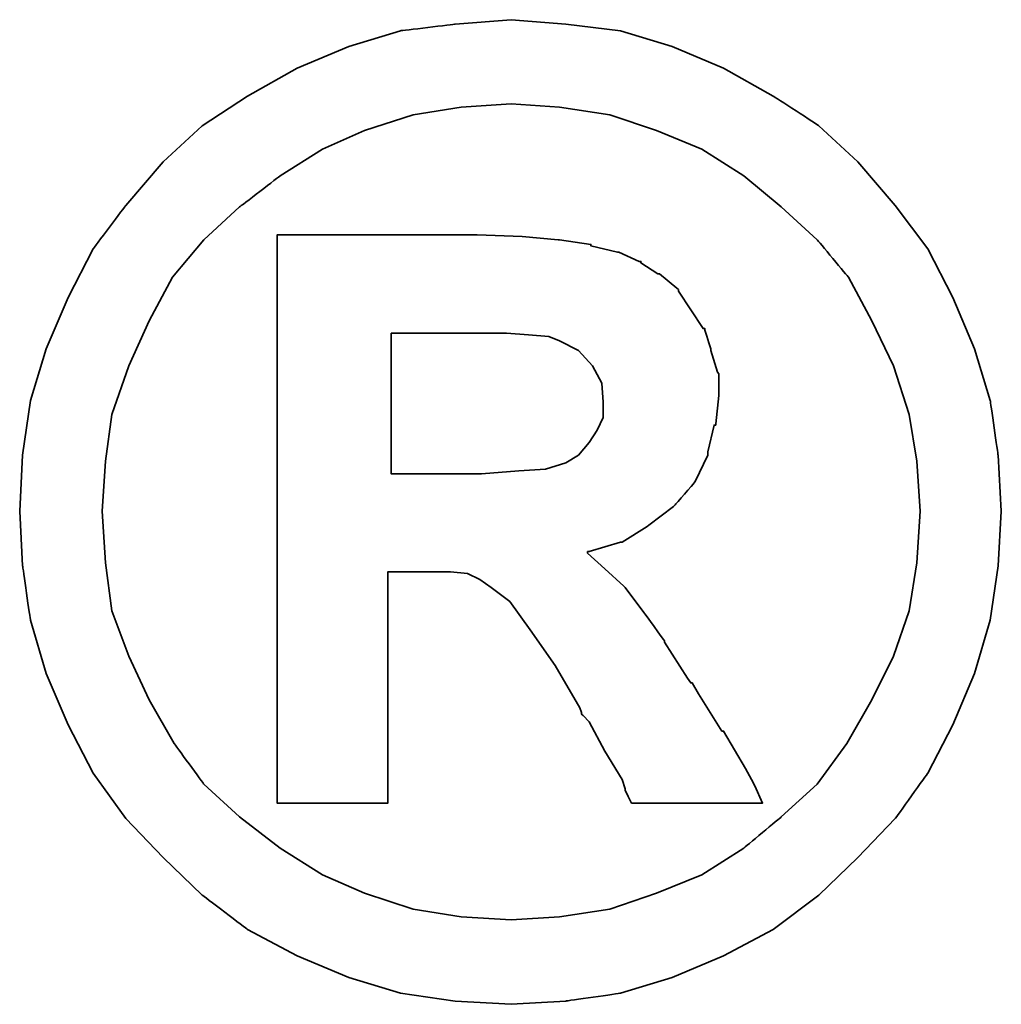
# Model space of a CAD drawing. Header units: millimetres. Extents: x 1805 to 4914, y -1594 to 860.
# Tile 652 of 656: x 4097.75 to 4099.43, y 124.78 to 126.47. Entities that reach past the tile are written whole.
import ezdxf

# ---------------------------------------------------------------- set-up
doc = ezdxf.new("R2010")
doc.units = ezdxf.units.MM
doc.layers.add('DIM', color=4, linetype='CONTINUOUS')
doc.layers.add('layer 1', color=7, linetype='CONTINUOUS')

# ---------------------------------------------------------------- blocks, each defined once
blk = doc.blocks.new('TBI MOTION logo(完整正式版)')
at = {"layer": 'layer 1', "color": 22, "lineweight": 35}
for points, knots in [([(81.20634, 4.98624), (81.20634, 4.98624), (81.18649, 5.32862), (81.18649, 5.32862), (81.18649, 5.32862), (81.18649, 5.32862), (81.13886, 5.66206), (81.13886, 5.66206), (81.13886, 5.66206), (81.13886, 5.66206), (81.04359, 5.97764), (81.04359, 5.97764), (81.04359, 5.97764), (81.04359, 5.97764), (80.91061, 6.29124), (80.91061, 6.29124), (80.91061, 6.29124), (80.91061, 6.29124), (80.75778, 6.58697), (80.75778, 6.58697), (80.75778, 6.58697), (80.75778, 6.58697), (80.5593, 6.85294), (80.5593, 6.85294), (80.5593, 6.85294), (80.5593, 6.85294), (80.33105, 7.1189), (80.33105, 7.1189), (80.33105, 7.1189), (80.33105, 7.1189), (80.09287, 7.33921), (80.09287, 7.33921), (80.09287, 7.33921), (80.09287, 7.33921), (79.815, 7.51982), (79.815, 7.51982), (79.815, 7.51982), (79.815, 7.51982), (79.51133, 7.69051), (79.51133, 7.69051), (79.51133, 7.69051), (79.51133, 7.69051), (79.19773, 7.8235), (79.19773, 7.8235), (79.19773, 7.8235), (79.19773, 7.8235), (78.88215, 7.91877), (78.88215, 7.91877), (78.88215, 7.91877), (78.88215, 7.91877), (78.54871, 7.95846), (78.54871, 7.95846), (78.54871, 7.95846), (78.54871, 7.95846), (78.21526, 7.98625), (78.21526, 7.98625), (78.21526, 7.98625), (78.21526, 7.98625), (77.87388, 7.95846), (77.87388, 7.95846), (77.87388, 7.95846), (77.87388, 7.95846), (77.54044, 7.91877), (77.54044, 7.91877), (77.54044, 7.91877), (77.54044, 7.91877), (77.22485, 7.8235), (77.22485, 7.8235), (77.22485, 7.8235), (77.22485, 7.8235), (76.91027, 7.69051), (76.91027, 7.69051), (76.91027, 7.69051), (76.91027, 7.69051), (76.6056, 7.51982), (76.6056, 7.51982), (76.6056, 7.51982), (76.6056, 7.51982), (76.32972, 7.33921), (76.32972, 7.33921), (76.32972, 7.33921), (76.32972, 7.33921), (76.09154, 7.1189), (76.09154, 7.1189), (76.09154, 7.1189), (76.09154, 7.1189), (75.86329, 6.85294), (75.86329, 6.85294), (75.86329, 6.85294), (75.86329, 6.85294), (75.66382, 6.58697), (75.66382, 6.58697), (75.66382, 6.58697), (75.66382, 6.58697), (75.51099, 6.29124), (75.51099, 6.29124), (75.51099, 6.29124), (75.51099, 6.29124), (75.37702, 5.97764), (75.37702, 5.97764), (75.37702, 5.97764), (75.37702, 5.97764), (75.28175, 5.66206), (75.28175, 5.66206), (75.28175, 5.66206), (75.28175, 5.66206), (75.23411, 5.32862), (75.23411, 5.32862), (75.23411, 5.32862), (75.23411, 5.32862), (75.21625, 4.98624), (75.21625, 4.98624), (75.21625, 4.98624), (75.21625, 4.98624), (75.23411, 4.6528), (75.23411, 4.6528), (75.23411, 4.6528), (75.23411, 4.6528), (75.28175, 4.32035), (75.28175, 4.32035), (75.28175, 4.32035), (75.28175, 4.32035), (75.37702, 3.99583), (75.37702, 3.99583), (75.37702, 3.99583), (75.37702, 3.99583), (75.51099, 3.68224), (75.51099, 3.68224), (75.51099, 3.68224), (75.51099, 3.68224), (75.66382, 3.38749), (75.66382, 3.38749), (75.66382, 3.38749), (75.66382, 3.38749), (75.86329, 3.10963), (75.86329, 3.10963), (75.86329, 3.10963), (75.86329, 3.10963), (76.09154, 2.87145), (76.09154, 2.87145), (76.09154, 2.87145), (76.09154, 2.87145), (76.32972, 2.6432), (76.32972, 2.6432), (76.32972, 2.6432), (76.32972, 2.6432), (76.6056, 2.43381), (76.6056, 2.43381), (76.6056, 2.43381), (76.6056, 2.43381), (76.91027, 2.27205), (76.91027, 2.27205), (76.91027, 2.27205), (76.91027, 2.27205), (77.22485, 2.13906), (77.22485, 2.13906), (77.22485, 2.13906), (77.22485, 2.13906), (77.54044, 2.0438), (77.54044, 2.0438), (77.54044, 2.0438), (77.54044, 2.0438), (77.87388, 1.99616), (77.87388, 1.99616), (77.87388, 1.99616), (77.87388, 1.99616), (78.21526, 1.97631), (78.21526, 1.97631), (78.21526, 1.97631), (78.21526, 1.97631), (78.54871, 1.99616), (78.54871, 1.99616), (78.54871, 1.99616), (78.54871, 1.99616), (78.88215, 2.0438), (78.88215, 2.0438), (78.88215, 2.0438), (78.88215, 2.0438), (79.19773, 2.13906), (79.19773, 2.13906), (79.19773, 2.13906), (79.19773, 2.13906), (79.51133, 2.27205), (79.51133, 2.27205), (79.51133, 2.27205), (79.51133, 2.27205), (79.815, 2.43381), (79.815, 2.43381), (79.815, 2.43381), (79.815, 2.43381), (80.09287, 2.6432), (80.09287, 2.6432), (80.09287, 2.6432), (80.09287, 2.6432), (80.33105, 2.87145), (80.33105, 2.87145), (80.33105, 2.87145), (80.33105, 2.87145), (80.5593, 3.10963), (80.5593, 3.10963), (80.5593, 3.10963), (80.5593, 3.10963), (80.75778, 3.38749), (80.75778, 3.38749), (80.75778, 3.38749), (80.75778, 3.38749), (80.91061, 3.68224), (80.91061, 3.68224), (80.91061, 3.68224), (80.91061, 3.68224), (81.04359, 3.99583), (81.04359, 3.99583), (81.04359, 3.99583), (81.04359, 3.99583), (81.13886, 4.32035), (81.13886, 4.32035), (81.13886, 4.32035), (81.13886, 4.32035), (81.18649, 4.6528), (81.18649, 4.6528), (81.18649, 4.6528), (81.18649, 4.6528), (81.20634, 4.98624), (81.20634, 4.98624)], [0, 0, 0, 0, 0.0178571, 0.0178571, 0.0178571, 0.0178572, 0.0357143, 0.0357143, 0.0357143, 0.0357143, 0.0535714, 0.0535714, 0.0535714, 0.0535714, 0.0714286, 0.0714286, 0.0714286, 0.0714286, 0.0892857, 0.0892857, 0.0892857, 0.0892857, 0.1071429, 0.1071429, 0.1071429, 0.1071429, 0.125, 0.125, 0.125, 0.125, 0.1428571, 0.1428571, 0.1428571, 0.1428572, 0.1607143, 0.1607143, 0.1607143, 0.1607143, 0.1785714, 0.1785714, 0.1785714, 0.1785714, 0.1964286, 0.1964286, 0.1964286, 0.1964286, 0.2142857, 0.2142857, 0.2142857, 0.2142857, 0.2321429, 0.2321429, 0.2321429, 0.2321429, 0.25, 0.25, 0.25, 0.25, 0.2678571, 0.2678571, 0.2678571, 0.2678572, 0.2857143, 0.2857143, 0.2857143, 0.2857143, 0.3035714, 0.3035714, 0.3035714, 0.3035714, 0.3214286, 0.3214286, 0.3214286, 0.3214286, 0.3392857, 0.3392857, 0.3392857, 0.3392857, 0.3571429, 0.3571429, 0.3571429, 0.3571429, 0.375, 0.375, 0.375, 0.375, 0.3928571, 0.3928571, 0.3928571, 0.3928572, 0.4107143, 0.4107143, 0.4107143, 0.4107143, 0.4285714, 0.4285714, 0.4285714, 0.4285714, 0.4464286, 0.4464286, 0.4464286, 0.4464286, 0.4642857, 0.4642857, 0.4642857, 0.4642857, 0.4821429, 0.4821429, 0.4821429, 0.4821429, 0.5, 0.5, 0.5, 0.5, 0.5178571, 0.5178571, 0.5178571, 0.5178572, 0.5357143, 0.5357143, 0.5357143, 0.5357143, 0.5535714, 0.5535714, 0.5535714, 0.5535714, 0.5714286, 0.5714286, 0.5714286, 0.5714286, 0.5892857, 0.5892857, 0.5892857, 0.5892857, 0.6071429, 0.6071429, 0.6071429, 0.6071429, 0.625, 0.625, 0.625, 0.625, 0.6428571, 0.6428571, 0.6428571, 0.6428572, 0.6607143, 0.6607143, 0.6607143, 0.6607143, 0.6785714, 0.6785714, 0.6785714, 0.6785714, 0.6964286, 0.6964286, 0.6964286, 0.6964286, 0.7142857, 0.7142857, 0.7142857, 0.7142857, 0.7321429, 0.7321429, 0.7321429, 0.7321429, 0.75, 0.75, 0.75, 0.75, 0.7678571, 0.7678571, 0.7678571, 0.7678572, 0.7857143, 0.7857143, 0.7857143, 0.7857143, 0.8035714, 0.8035714, 0.8035714, 0.8035714, 0.8214286, 0.8214286, 0.8214286, 0.8214286, 0.8392857, 0.8392857, 0.8392857, 0.8392857, 0.8571429, 0.8571429, 0.8571429, 0.8571429, 0.875, 0.875, 0.875, 0.875, 0.8928571, 0.8928571, 0.8928571, 0.8928572, 0.9107143, 0.9107143, 0.9107143, 0.9107143, 0.9285714, 0.9285714, 0.9285714, 0.9285714, 0.9464286, 0.9464286, 0.9464286, 0.9464286, 0.9642857, 0.9642857, 0.9642857, 0.9642857, 0.9821429, 0.9821429, 0.9821429, 0.9821429, 1, 1, 1, 1]), ([(80.71014, 4.98624), (80.71014, 4.98624), (80.69129, 5.29091), (80.69129, 5.29091), (80.69129, 5.29091), (80.69129, 5.29091), (80.64464, 5.57672), (80.64464, 5.57672), (80.64464, 5.57672), (80.64464, 5.57672), (80.54937, 5.87245), (80.54937, 5.87245), (80.54937, 5.87245), (80.54937, 5.87245), (80.41639, 6.14833), (80.41639, 6.14833), (80.41639, 6.14833), (80.41639, 6.14833), (80.27349, 6.41429), (80.27349, 6.41429), (80.27349, 6.41429), (80.27349, 6.41429), (80.08295, 6.64255), (80.08295, 6.64255), (80.08295, 6.64255), (80.08295, 6.64255), (79.86264, 6.84301), (79.86264, 6.84301), (79.86264, 6.84301), (79.86264, 6.84301), (79.63439, 7.03355), (79.63439, 7.03355), (79.63439, 7.03355), (79.63439, 7.03355), (79.37835, 7.1963), (79.37835, 7.1963), (79.37835, 7.1963), (79.37835, 7.1963), (79.10246, 7.30944), (79.10246, 7.30944), (79.10246, 7.30944), (79.10246, 7.30944), (78.81665, 7.40471), (78.81665, 7.40471), (78.81665, 7.40471), (78.81665, 7.40471), (78.511, 7.45234), (78.511, 7.45234), (78.511, 7.45234), (78.511, 7.45234), (78.21526, 7.47219), (78.21526, 7.47219), (78.21526, 7.47219), (78.21526, 7.47219), (77.9106, 7.45234), (77.9106, 7.45234), (77.9106, 7.45234), (77.9106, 7.45234), (77.61685, 7.40471), (77.61685, 7.40471), (77.61685, 7.40471), (77.61685, 7.40471), (77.32012, 7.30944), (77.32012, 7.30944), (77.32012, 7.30944), (77.32012, 7.30944), (77.06309, 7.1963), (77.06309, 7.1963), (77.06309, 7.1963), (77.06309, 7.1963), (76.80606, 7.03355), (76.80606, 7.03355), (76.80606, 7.03355), (76.80606, 7.03355), (76.55797, 6.84301), (76.55797, 6.84301), (76.55797, 6.84301), (76.55797, 6.84301), (76.34063, 6.64255), (76.34063, 6.64255), (76.34063, 6.64255), (76.34063, 6.64255), (76.1491, 6.41429), (76.1491, 6.41429), (76.1491, 6.41429), (76.1491, 6.41429), (76.0062, 6.14833), (76.0062, 6.14833), (76.0062, 6.14833), (76.0062, 6.14833), (75.88314, 5.87245), (75.88314, 5.87245), (75.88314, 5.87245), (75.88314, 5.87245), (75.77794, 5.57672), (75.77794, 5.57672), (75.77794, 5.57672), (75.77794, 5.57672), (75.73924, 5.29091), (75.73924, 5.29091), (75.73924, 5.29091), (75.73924, 5.29091), (75.72039, 4.98624), (75.72039, 4.98624), (75.72039, 4.98624), (75.72039, 4.98624), (75.73924, 4.67165), (75.73924, 4.67165), (75.73924, 4.67165), (75.73924, 4.67165), (75.77794, 4.37791), (75.77794, 4.37791), (75.77794, 4.37791), (75.77794, 4.37791), (75.88314, 4.10102), (75.88314, 4.10102), (75.88314, 4.10102), (75.88314, 4.10102), (76.0062, 3.83407), (76.0062, 3.83407), (76.0062, 3.83407), (76.0062, 3.83407), (76.15902, 3.56811), (76.15902, 3.56811), (76.15902, 3.56811), (76.15902, 3.56811), (76.34063, 3.32001), (76.34063, 3.32001), (76.34063, 3.32001), (76.34063, 3.32001), (76.55797, 3.11955), (76.55797, 3.11955), (76.55797, 3.11955), (76.55797, 3.11955), (76.80606, 2.92901), (76.80606, 2.92901), (76.80606, 2.92901), (76.80606, 2.92901), (77.06309, 2.76725), (77.06309, 2.76725), (77.06309, 2.76725), (77.06309, 2.76725), (77.32012, 2.65412), (77.32012, 2.65412), (77.32012, 2.65412), (77.32012, 2.65412), (77.61685, 2.55786), (77.61685, 2.55786), (77.61685, 2.55786), (77.61685, 2.55786), (77.9106, 2.51022), (77.9106, 2.51022), (77.9106, 2.51022), (77.9106, 2.51022), (78.21526, 2.49137), (78.21526, 2.49137), (78.21526, 2.49137), (78.21526, 2.49137), (78.511, 2.51022), (78.511, 2.51022), (78.511, 2.51022), (78.511, 2.51022), (78.81665, 2.55786), (78.81665, 2.55786), (78.81665, 2.55786), (78.81665, 2.55786), (79.10246, 2.65412), (79.10246, 2.65412), (79.10246, 2.65412), (79.10246, 2.65412), (79.37835, 2.76725), (79.37835, 2.76725), (79.37835, 2.76725), (79.37835, 2.76725), (79.63439, 2.92901), (79.63439, 2.92901), (79.63439, 2.92901), (79.63439, 2.92901), (79.86264, 3.11955), (79.86264, 3.11955), (79.86264, 3.11955), (79.86264, 3.11955), (80.08295, 3.32001), (80.08295, 3.32001), (80.08295, 3.32001), (80.08295, 3.32001), (80.26356, 3.56811), (80.26356, 3.56811), (80.26356, 3.56811), (80.26356, 3.56811), (80.41639, 3.83407), (80.41639, 3.83407), (80.41639, 3.83407), (80.41639, 3.83407), (80.54937, 4.10102), (80.54937, 4.10102), (80.54937, 4.10102), (80.54937, 4.10102), (80.64464, 4.37791), (80.64464, 4.37791), (80.64464, 4.37791), (80.64464, 4.37791), (80.69129, 4.67165), (80.69129, 4.67165), (80.69129, 4.67165), (80.69129, 4.67165), (80.71014, 4.98624), (80.71014, 4.98624)], [0, 0, 0, 0, 0.0192308, 0.0192308, 0.0192308, 0.0192308, 0.0384615, 0.0384615, 0.0384615, 0.0384615, 0.0576923, 0.0576923, 0.0576923, 0.0576923, 0.0769231, 0.0769231, 0.0769231, 0.0769231, 0.0961538, 0.0961538, 0.0961538, 0.0961539, 0.1153846, 0.1153846, 0.1153846, 0.1153846, 0.1346154, 0.1346154, 0.1346154, 0.1346154, 0.1538462, 0.1538462, 0.1538462, 0.1538462, 0.1730769, 0.1730769, 0.1730769, 0.1730769, 0.1923077, 0.1923077, 0.1923077, 0.1923077, 0.2115385, 0.2115385, 0.2115385, 0.2115385, 0.2307692, 0.2307692, 0.2307692, 0.2307692, 0.25, 0.25, 0.25, 0.25, 0.2692308, 0.2692308, 0.2692308, 0.2692308, 0.2884615, 0.2884615, 0.2884615, 0.2884615, 0.3076923, 0.3076923, 0.3076923, 0.3076923, 0.3269231, 0.3269231, 0.3269231, 0.3269231, 0.3461538, 0.3461538, 0.3461538, 0.3461539, 0.3653846, 0.3653846, 0.3653846, 0.3653846, 0.3846154, 0.3846154, 0.3846154, 0.3846154, 0.4038462, 0.4038462, 0.4038462, 0.4038462, 0.4230769, 0.4230769, 0.4230769, 0.4230769, 0.4423077, 0.4423077, 0.4423077, 0.4423077, 0.4615385, 0.4615385, 0.4615385, 0.4615385, 0.4807692, 0.4807692, 0.4807692, 0.4807692, 0.5, 0.5, 0.5, 0.5, 0.5192308, 0.5192308, 0.5192308, 0.5192308, 0.5384615, 0.5384615, 0.5384615, 0.5384615, 0.5576923, 0.5576923, 0.5576923, 0.5576923, 0.5769231, 0.5769231, 0.5769231, 0.5769231, 0.5961538, 0.5961538, 0.5961538, 0.5961539, 0.6153846, 0.6153846, 0.6153846, 0.6153846, 0.6346154, 0.6346154, 0.6346154, 0.6346154, 0.6538462, 0.6538462, 0.6538462, 0.6538462, 0.6730769, 0.6730769, 0.6730769, 0.6730769, 0.6923077, 0.6923077, 0.6923077, 0.6923077, 0.7115385, 0.7115385, 0.7115385, 0.7115385, 0.7307692, 0.7307692, 0.7307692, 0.7307692, 0.75, 0.75, 0.75, 0.75, 0.7692308, 0.7692308, 0.7692308, 0.7692308, 0.7884615, 0.7884615, 0.7884615, 0.7884615, 0.8076923, 0.8076923, 0.8076923, 0.8076923, 0.8269231, 0.8269231, 0.8269231, 0.8269231, 0.8461538, 0.8461538, 0.8461538, 0.8461539, 0.8653846, 0.8653846, 0.8653846, 0.8653846, 0.8846154, 0.8846154, 0.8846154, 0.8846154, 0.9038462, 0.9038462, 0.9038462, 0.9038462, 0.9230769, 0.9230769, 0.9230769, 0.9230769, 0.9423077, 0.9423077, 0.9423077, 0.9423077, 0.9615385, 0.9615385, 0.9615385, 0.9615385, 0.9807692, 0.9807692, 0.9807692, 0.9807692, 1, 1, 1, 1]), ([(76.78721, 3.2823), (76.78721, 3.2823), (76.78721, 3.32001), (76.78721, 3.32001), (76.78721, 3.32001), (76.78721, 3.32001), (76.78721, 3.42422), (76.78721, 3.42422), (76.78721, 3.42422), (76.78721, 3.42422), (76.78721, 3.59689), (76.78721, 3.59689), (76.78721, 3.59689), (76.78721, 3.59689), (76.78721, 3.80529), (76.78721, 3.80529), (76.78721, 3.80529), (76.78721, 3.80529), (76.78721, 4.0524), (76.78721, 4.0524), (76.78721, 4.0524), (76.78721, 4.0524), (76.78721, 4.32035), (76.78721, 4.32035), (76.78721, 4.32035), (76.78721, 4.32035), (76.78721, 4.92868), (76.78721, 4.92868), (76.78721, 4.92868), (76.78721, 4.92868), (76.78721, 5.53801), (76.78721, 5.53801), (76.78721, 5.53801), (76.78721, 5.53801), (76.78721, 5.82482), (76.78721, 5.82482), (76.78721, 5.82482), (76.78721, 5.82482), (76.78721, 6.07291), (76.78721, 6.07291), (76.78721, 6.07291), (76.78721, 6.07291), (76.78721, 6.30017), (76.78721, 6.30017), (76.78721, 6.30017), (76.78721, 6.30017), (76.78721, 6.45399), (76.78721, 6.45399), (76.78721, 6.45399), (76.78721, 6.45399), (76.78721, 6.5572), (76.78721, 6.5572), (76.78721, 6.5572), (76.78721, 6.5572), (76.78721, 6.59689), (76.78721, 6.59689), (76.78721, 6.59689), (76.78721, 6.59689), (76.78721, 6.67232), (76.78721, 6.67232), (76.78721, 6.67232), (76.78721, 6.67232), (76.8537, 6.67232), (76.8537, 6.67232), (76.8537, 6.67232), (76.8537, 6.67232), (76.87355, 6.67232), (76.87355, 6.67232), (76.87355, 6.67232), (76.87355, 6.67232), (76.91027, 6.67232), (76.91027, 6.67232), (76.91027, 6.67232), (76.91027, 6.67232), (77.04424, 6.67232), (77.04424, 6.67232), (77.04424, 6.67232), (77.04424, 6.67232), (77.22485, 6.67232), (77.22485, 6.67232), (77.22485, 6.67232), (77.22485, 6.67232), (77.43524, 6.67232), (77.43524, 6.67232), (77.43524, 6.67232), (77.43524, 6.67232), (77.65357, 6.67232), (77.65357, 6.67232), (77.65357, 6.67232), (77.65357, 6.67232), (77.82625, 6.67232), (77.82625, 6.67232), (77.82625, 6.67232), (77.82625, 6.67232), (77.94037, 6.67232), (77.94037, 6.67232), (77.94037, 6.67232), (77.94037, 6.67232), (77.97709, 6.67232), (77.97709, 6.67232), (77.97709, 6.67232), (77.97709, 6.67232), (77.99694, 6.67232), (77.99694, 6.67232), (77.99694, 6.67232), (77.99694, 6.67232), (78.00686, 6.67232), (78.00686, 6.67232), (78.00686, 6.67232), (78.00686, 6.67232), (78.28275, 6.6624), (78.28275, 6.6624), (78.28275, 6.6624), (78.28275, 6.6624), (78.50107, 6.64255), (78.50107, 6.64255), (78.50107, 6.64255), (78.50107, 6.64255), (78.511, 6.64255), (78.511, 6.64255), (78.511, 6.64255), (78.511, 6.64255), (78.70154, 6.61476), (78.70154, 6.61476), (78.70154, 6.61476), (78.70154, 6.61476), (78.70154, 6.60483), (78.70154, 6.60483), (78.70154, 6.60483), (78.70154, 6.60483), (78.86429, 6.56713), (78.86429, 6.56713), (78.86429, 6.56713), (78.86429, 6.56713), (78.87223, 6.56713), (78.87223, 6.56713), (78.87223, 6.56713), (78.87223, 6.56713), (78.99727, 6.51056), (78.99727, 6.51056), (78.99727, 6.51056), (78.99727, 6.51056), (79.00719, 6.51056), (79.00719, 6.51056), (79.00719, 6.51056), (79.00719, 6.51056), (79.00719, 6.50162), (79.00719, 6.50162), (79.00719, 6.50162), (79.00719, 6.50162), (79.1104, 6.43415), (79.1104, 6.43415), (79.1104, 6.43415), (79.1104, 6.43415), (79.12132, 6.43415), (79.12132, 6.43415), (79.12132, 6.43415), (79.12132, 6.43415), (79.22552, 6.34781), (79.22552, 6.34781), (79.22552, 6.34781), (79.22552, 6.34781), (79.23544, 6.33888), (79.23544, 6.33888), (79.23544, 6.33888), (79.23544, 6.33888), (79.23544, 6.32895), (79.23544, 6.32895), (79.23544, 6.32895), (79.23544, 6.32895), (79.31087, 6.21483), (79.31087, 6.21483), (79.31087, 6.21483), (79.31087, 6.21483), (79.38629, 6.1007), (79.38629, 6.1007), (79.38629, 6.1007), (79.38629, 6.1007), (79.3972, 6.1007), (79.3972, 6.1007), (79.3972, 6.1007), (79.3972, 6.1007), (79.3972, 6.09078), (79.3972, 6.09078), (79.3972, 6.09078), (79.3972, 6.09078), (79.43392, 5.97764), (79.43392, 5.97764), (79.43392, 5.97764), (79.43392, 5.97764), (79.43392, 5.96772), (79.43392, 5.96772), (79.43392, 5.96772), (79.43392, 5.96772), (79.47362, 5.83474), (79.47362, 5.83474), (79.47362, 5.83474), (79.47362, 5.83474), (79.48156, 5.82482), (79.48156, 5.82482), (79.48156, 5.82482), (79.48156, 5.82482), (79.48156, 5.69977), (79.48156, 5.69977), (79.48156, 5.69977), (79.48156, 5.69977), (79.48156, 5.69183), (79.48156, 5.69183), (79.48156, 5.69183), (79.48156, 5.69183), (79.4637, 5.51915), (79.4637, 5.51915), (79.4637, 5.51915), (79.4637, 5.51915), (79.4637, 5.51122), (79.4637, 5.51122), (79.4637, 5.51122), (79.4637, 5.51122), (79.45377, 5.51122), (79.45377, 5.51122), (79.45377, 5.51122), (79.45377, 5.51122), (79.41507, 5.34847), (79.41507, 5.34847), (79.41507, 5.34847), (79.41507, 5.34847), (79.41507, 5.33854), (79.41507, 5.33854), (79.41507, 5.33854), (79.41507, 5.33854), (79.41507, 5.32862), (79.41507, 5.32862), (79.41507, 5.32862), (79.41507, 5.32862), (79.33865, 5.16785), (79.33865, 5.16785), (79.33865, 5.16785), (79.33865, 5.16785), (79.33071, 5.15693), (79.33071, 5.15693), (79.33071, 5.15693), (79.33071, 5.15693), (79.2156, 5.02495), (79.2156, 5.02495), (79.2156, 5.02495), (79.2156, 5.02495), (79.20567, 5.01502), (79.20567, 5.01502), (79.20567, 5.01502), (79.20567, 5.01502), (79.05483, 4.89991), (79.05483, 4.89991), (79.05483, 4.89991), (79.05483, 4.89991), (79.04491, 4.89197), (79.04491, 4.89197), (79.04491, 4.89197), (79.04491, 4.89197), (78.89208, 4.7967), (78.89208, 4.7967), (78.89208, 4.7967), (78.89208, 4.7967), (78.88215, 4.7967), (78.88215, 4.7967), (78.88215, 4.7967), (78.88215, 4.7967), (78.69161, 4.73913), (78.69161, 4.73913), (78.69161, 4.73913), (78.69161, 4.73913), (78.68169, 4.73913), (78.68169, 4.73913), (78.68169, 4.73913), (78.68169, 4.73913), (78.68169, 4.72921), (78.68169, 4.72921), (78.68169, 4.72921), (78.68169, 4.72921), (78.78688, 4.63394), (78.78688, 4.63394), (78.78688, 4.63394), (78.78688, 4.63394), (78.902, 4.52875), (78.902, 4.52875), (78.902, 4.52875), (78.902, 4.52875), (78.91093, 4.52081), (78.91093, 4.52081), (78.91093, 4.52081), (78.91093, 4.52081), (79.02506, 4.36798), (79.02506, 4.36798), (79.02506, 4.36798), (79.02506, 4.36798), (79.1501, 4.1953), (79.1501, 4.1953), (79.1501, 4.1953), (79.1501, 4.1953), (79.1501, 4.18736), (79.1501, 4.18736), (79.1501, 4.18736), (79.1501, 4.18736), (79.29201, 3.96705), (79.29201, 3.96705), (79.29201, 3.96705), (79.29201, 3.96705), (79.31087, 3.93828), (79.31087, 3.93828), (79.31087, 3.93828), (79.31087, 3.93828), (79.32079, 3.93828), (79.32079, 3.93828), (79.32079, 3.93828), (79.32079, 3.93828), (79.3585, 3.87178), (79.3585, 3.87178), (79.3585, 3.87178), (79.3585, 3.87178), (79.50141, 3.64353), (79.50141, 3.64353), (79.50141, 3.64353), (79.50141, 3.64353), (79.51133, 3.64353), (79.51133, 3.64353), (79.51133, 3.64353), (79.51133, 3.64353), (79.64431, 3.41528), (79.64431, 3.41528), (79.64431, 3.41528), (79.64431, 3.41528), (79.68202, 3.3478), (79.68202, 3.3478), (79.68202, 3.3478), (79.68202, 3.3478), (79.70187, 3.31009), (79.70187, 3.31009), (79.70187, 3.31009), (79.70187, 3.31009), (79.7495, 3.2049), (79.7495, 3.2049), (79.7495, 3.2049), (79.7495, 3.2049), (79.64431, 3.2049), (79.64431, 3.2049), (79.64431, 3.2049), (79.64431, 3.2049), (79.62546, 3.2049), (79.62546, 3.2049), (79.62546, 3.2049), (79.62546, 3.2049), (79.53912, 3.2049), (79.53912, 3.2049), (79.53912, 3.2049), (79.53912, 3.2049), (79.31087, 3.2049), (79.31087, 3.2049), (79.31087, 3.2049), (79.31087, 3.2049), (79.08262, 3.2049), (79.08262, 3.2049), (79.08262, 3.2049), (79.08262, 3.2049), (79.00719, 3.2049), (79.00719, 3.2049), (79.00719, 3.2049), (79.00719, 3.2049), (78.98735, 3.2049), (78.98735, 3.2049), (78.98735, 3.2049), (78.98735, 3.2049), (78.94964, 3.2049), (78.94964, 3.2049), (78.94964, 3.2049), (78.94964, 3.2049), (78.92979, 3.24459), (78.92979, 3.24459), (78.92979, 3.24459), (78.92979, 3.24459), (78.91093, 3.2823), (78.91093, 3.2823), (78.91093, 3.2823), (78.91093, 3.2823), (78.91093, 3.29223), (78.91093, 3.29223), (78.91093, 3.29223), (78.91093, 3.29223), (78.89208, 3.3478), (78.89208, 3.3478), (78.89208, 3.3478), (78.89208, 3.3478), (78.78688, 3.52048), (78.78688, 3.52048), (78.78688, 3.52048), (78.78688, 3.52048), (78.69161, 3.7001), (78.69161, 3.7001), (78.69161, 3.7001), (78.69161, 3.7001), (78.6539, 3.7388), (78.6539, 3.7388), (78.6539, 3.7388), (78.6539, 3.7388), (78.64398, 3.74873), (78.64398, 3.74873), (78.64398, 3.74873), (78.64398, 3.74873), (78.64398, 3.75766), (78.64398, 3.75766), (78.64398, 3.75766), (78.64398, 3.75766), (78.63405, 3.78644), (78.63405, 3.78644), (78.63405, 3.78644), (78.63405, 3.78644), (78.48321, 4.04347), (78.48321, 4.04347), (78.48321, 4.04347), (78.48321, 4.04347), (78.33038, 4.2618), (78.33038, 4.2618), (78.33038, 4.2618), (78.33038, 4.2618), (78.20732, 4.43447), (78.20732, 4.43447), (78.20732, 4.43447), (78.20732, 4.43447), (78.09221, 4.52081), (78.09221, 4.52081), (78.09221, 4.52081), (78.09221, 4.52081), (78.02472, 4.56845), (78.02472, 4.56845), (78.02472, 4.56845), (78.02472, 4.56845), (77.9493, 4.60616), (77.9493, 4.60616), (77.9493, 4.60616), (77.9493, 4.60616), (77.8451, 4.61608), (77.8451, 4.61608), (77.8451, 4.61608), (77.8451, 4.61608), (77.71113, 4.61608), (77.71113, 4.61608), (77.71113, 4.61608), (77.71113, 4.61608), (77.69128, 4.61608), (77.69128, 4.61608), (77.69128, 4.61608), (77.69128, 4.61608), (77.67342, 4.61608), (77.67342, 4.61608), (77.67342, 4.61608), (77.67342, 4.61608), (77.5583, 4.61608), (77.5583, 4.61608), (77.5583, 4.61608), (77.5583, 4.61608), (77.46303, 4.61608), (77.46303, 4.61608), (77.46303, 4.61608), (77.46303, 4.61608), (77.46303, 4.54761), (77.46303, 4.54761), (77.46303, 4.54761), (77.46303, 4.54761), (77.46303, 4.47318), (77.46303, 4.47318), (77.46303, 4.47318), (77.46303, 4.47318), (77.46303, 4.24294), (77.46303, 4.24294), (77.46303, 4.24294), (77.46303, 4.24294), (77.46303, 3.99583), (77.46303, 3.99583), (77.46303, 3.99583), (77.46303, 3.99583), (77.46303, 3.72888), (77.46303, 3.72888), (77.46303, 3.72888), (77.46303, 3.72888), (77.46303, 3.51055), (77.46303, 3.51055), (77.46303, 3.51055), (77.46303, 3.51055), (77.46303, 3.42422), (77.46303, 3.42422), (77.46303, 3.42422), (77.46303, 3.42422), (77.46303, 3.35773), (77.46303, 3.35773), (77.46303, 3.35773), (77.46303, 3.35773), (77.46303, 3.30017), (77.46303, 3.30017), (77.46303, 3.30017), (77.46303, 3.30017), (77.46303, 3.2823), (77.46303, 3.2823), (77.46303, 3.2823), (77.46303, 3.2823), (77.46303, 3.2049), (77.46303, 3.2049), (77.46303, 3.2049), (77.46303, 3.2049), (77.39753, 3.2049), (77.39753, 3.2049), (77.39753, 3.2049), (77.39753, 3.2049), (77.37768, 3.2049), (77.37768, 3.2049), (77.37768, 3.2049), (77.37768, 3.2049), (77.32012, 3.2049), (77.32012, 3.2049), (77.32012, 3.2049), (77.32012, 3.2049), (77.12165, 3.2049), (77.12165, 3.2049), (77.12165, 3.2049), (77.12165, 3.2049), (76.94897, 3.2049), (76.94897, 3.2049), (76.94897, 3.2049), (76.94897, 3.2049), (76.8924, 3.2049), (76.8924, 3.2049), (76.8924, 3.2049), (76.8924, 3.2049), (76.8537, 3.2049), (76.8537, 3.2049), (76.8537, 3.2049), (76.8537, 3.2049), (76.78721, 3.2049), (76.78721, 3.2049), (76.78721, 3.2049), (76.78721, 3.2049), (76.78721, 3.2823), (76.78721, 3.2823)], [0, 0, 0, 0, 0.0074074, 0.0074074, 0.0074074, 0.0074074, 0.0148148, 0.0148148, 0.0148148, 0.0148148, 0.0222222, 0.0222222, 0.0222222, 0.0222222, 0.0296296, 0.0296296, 0.0296296, 0.0296296, 0.037037, 0.037037, 0.037037, 0.037037, 0.0444444, 0.0444444, 0.0444444, 0.0444445, 0.0518519, 0.0518519, 0.0518519, 0.0518519, 0.0592593, 0.0592593, 0.0592593, 0.0592593, 0.0666667, 0.0666667, 0.0666667, 0.0666667, 0.0740741, 0.0740741, 0.0740741, 0.0740741, 0.0814815, 0.0814815, 0.0814815, 0.0814815, 0.0888889, 0.0888889, 0.0888889, 0.0888889, 0.0962963, 0.0962963, 0.0962963, 0.0962963, 0.1037037, 0.1037037, 0.1037037, 0.1037037, 0.1111111, 0.1111111, 0.1111111, 0.1111111, 0.1185185, 0.1185185, 0.1185185, 0.1185185, 0.1259259, 0.1259259, 0.1259259, 0.1259259, 0.1333333, 0.1333333, 0.1333333, 0.1333333, 0.1407407, 0.1407407, 0.1407407, 0.1407408, 0.1481481, 0.1481481, 0.1481481, 0.1481482, 0.1555556, 0.1555556, 0.1555556, 0.1555556, 0.162963, 0.162963, 0.162963, 0.162963, 0.1703704, 0.1703704, 0.1703704, 0.1703704, 0.1777778, 0.1777778, 0.1777778, 0.1777778, 0.1851852, 0.1851852, 0.1851852, 0.1851852, 0.1925926, 0.1925926, 0.1925926, 0.1925926, 0.2, 0.2, 0.2, 0.2, 0.2074074, 0.2074074, 0.2074074, 0.2074074, 0.2148148, 0.2148148, 0.2148148, 0.2148148, 0.2222222, 0.2222222, 0.2222222, 0.2222222, 0.2296296, 0.2296296, 0.2296296, 0.2296296, 0.237037, 0.237037, 0.237037, 0.237037, 0.2444444, 0.2444444, 0.2444444, 0.2444445, 0.2518519, 0.2518519, 0.2518519, 0.2518519, 0.2592593, 0.2592593, 0.2592593, 0.2592593, 0.2666667, 0.2666667, 0.2666667, 0.2666667, 0.2740741, 0.2740741, 0.2740741, 0.2740741, 0.2814815, 0.2814815, 0.2814815, 0.2814815, 0.2888889, 0.2888889, 0.2888889, 0.2888889, 0.2962963, 0.2962963, 0.2962963, 0.2962963, 0.3037037, 0.3037037, 0.3037037, 0.3037037, 0.3111111, 0.3111111, 0.3111111, 0.3111111, 0.3185185, 0.3185185, 0.3185185, 0.3185185, 0.3259259, 0.3259259, 0.3259259, 0.3259259, 0.3333333, 0.3333333, 0.3333333, 0.3333333, 0.3407407, 0.3407407, 0.3407407, 0.3407408, 0.3481481, 0.3481481, 0.3481481, 0.3481482, 0.3555556, 0.3555556, 0.3555556, 0.3555556, 0.362963, 0.362963, 0.362963, 0.362963, 0.3703704, 0.3703704, 0.3703704, 0.3703704, 0.3777778, 0.3777778, 0.3777778, 0.3777778, 0.3851852, 0.3851852, 0.3851852, 0.3851852, 0.3925926, 0.3925926, 0.3925926, 0.3925926, 0.4, 0.4, 0.4, 0.4, 0.4074074, 0.4074074, 0.4074074, 0.4074074, 0.4148148, 0.4148148, 0.4148148, 0.4148148, 0.4222222, 0.4222222, 0.4222222, 0.4222222, 0.4296296, 0.4296296, 0.4296296, 0.4296296, 0.437037, 0.437037, 0.437037, 0.437037, 0.4444444, 0.4444444, 0.4444444, 0.4444445, 0.4518519, 0.4518519, 0.4518519, 0.4518519, 0.4592593, 0.4592593, 0.4592593, 0.4592593, 0.4666667, 0.4666667, 0.4666667, 0.4666667, 0.4740741, 0.4740741, 0.4740741, 0.4740741, 0.4814815, 0.4814815, 0.4814815, 0.4814815, 0.4888889, 0.4888889, 0.4888889, 0.4888889, 0.4962963, 0.4962963, 0.4962963, 0.4962963, 0.5037037, 0.5037037, 0.5037037, 0.5037037, 0.5111111, 0.5111111, 0.5111111, 0.5111111, 0.5185185, 0.5185185, 0.5185185, 0.5185185, 0.5259259, 0.5259259, 0.5259259, 0.5259259, 0.5333333, 0.5333333, 0.5333333, 0.5333333, 0.5407407, 0.5407407, 0.5407407, 0.5407408, 0.5481481, 0.5481481, 0.5481481, 0.5481482, 0.5555556, 0.5555556, 0.5555556, 0.5555556, 0.562963, 0.562963, 0.562963, 0.562963, 0.5703704, 0.5703704, 0.5703704, 0.5703704, 0.5777778, 0.5777778, 0.5777778, 0.5777778, 0.5851852, 0.5851852, 0.5851852, 0.5851852, 0.5925926, 0.5925926, 0.5925926, 0.5925926, 0.6, 0.6, 0.6, 0.6, 0.6074074, 0.6074074, 0.6074074, 0.6074074, 0.6148148, 0.6148148, 0.6148148, 0.6148148, 0.6222222, 0.6222222, 0.6222222, 0.6222222, 0.6296296, 0.6296296, 0.6296296, 0.6296296, 0.637037, 0.637037, 0.637037, 0.637037, 0.6444444, 0.6444444, 0.6444444, 0.6444445, 0.6518519, 0.6518519, 0.6518519, 0.6518519, 0.6592593, 0.6592593, 0.6592593, 0.6592593, 0.6666667, 0.6666667, 0.6666667, 0.6666667, 0.6740741, 0.6740741, 0.6740741, 0.6740741, 0.6814815, 0.6814815, 0.6814815, 0.6814815, 0.6888889, 0.6888889, 0.6888889, 0.6888889, 0.6962963, 0.6962963, 0.6962963, 0.6962963, 0.7037037, 0.7037037, 0.7037037, 0.7037037, 0.7111111, 0.7111111, 0.7111111, 0.7111111, 0.7185185, 0.7185185, 0.7185185, 0.7185185, 0.7259259, 0.7259259, 0.7259259, 0.7259259, 0.7333333, 0.7333333, 0.7333333, 0.7333333, 0.7407407, 0.7407407, 0.7407407, 0.7407408, 0.7481481, 0.7481481, 0.7481481, 0.7481482, 0.7555556, 0.7555556, 0.7555556, 0.7555556, 0.762963, 0.762963, 0.762963, 0.762963, 0.7703704, 0.7703704, 0.7703704, 0.7703704, 0.7777778, 0.7777778, 0.7777778, 0.7777778, 0.7851852, 0.7851852, 0.7851852, 0.7851852, 0.7925926, 0.7925926, 0.7925926, 0.7925926, 0.8, 0.8, 0.8, 0.8, 0.8074074, 0.8074074, 0.8074074, 0.8074074, 0.8148148, 0.8148148, 0.8148148, 0.8148148, 0.8222222, 0.8222222, 0.8222222, 0.8222222, 0.8296296, 0.8296296, 0.8296296, 0.8296296, 0.837037, 0.837037, 0.837037, 0.837037, 0.8444444, 0.8444444, 0.8444444, 0.8444445, 0.8518519, 0.8518519, 0.8518519, 0.8518519, 0.8592593, 0.8592593, 0.8592593, 0.8592593, 0.8666667, 0.8666667, 0.8666667, 0.8666667, 0.8740741, 0.8740741, 0.8740741, 0.8740741, 0.8814815, 0.8814815, 0.8814815, 0.8814815, 0.8888889, 0.8888889, 0.8888889, 0.8888889, 0.8962963, 0.8962963, 0.8962963, 0.8962963, 0.9037037, 0.9037037, 0.9037037, 0.9037037, 0.9111111, 0.9111111, 0.9111111, 0.9111111, 0.9185185, 0.9185185, 0.9185185, 0.9185185, 0.9259259, 0.9259259, 0.9259259, 0.9259259, 0.9333333, 0.9333333, 0.9333333, 0.9333333, 0.9407407, 0.9407407, 0.9407407, 0.9407408, 0.9481481, 0.9481481, 0.9481481, 0.9481482, 0.9555556, 0.9555556, 0.9555556, 0.9555556, 0.962963, 0.962963, 0.962963, 0.962963, 0.9703704, 0.9703704, 0.9703704, 0.9703704, 0.9777778, 0.9777778, 0.9777778, 0.9777778, 0.9851852, 0.9851852, 0.9851852, 0.9851852, 0.9925926, 0.9925926, 0.9925926, 0.9925926, 1, 1, 1, 1]), ([(77.48288, 6.07291), (77.48288, 6.07291), (77.48288, 5.99551), (77.48288, 5.99551), (77.48288, 5.99551), (77.48288, 5.99551), (77.48288, 5.82482), (77.48288, 5.82482), (77.48288, 5.82482), (77.48288, 5.82482), (77.48288, 5.63328), (77.48288, 5.63328), (77.48288, 5.63328), (77.48288, 5.63328), (77.48288, 5.46358), (77.48288, 5.46358), (77.48288, 5.46358), (77.48288, 5.46358), (77.48288, 5.29091), (77.48288, 5.29091), (77.48288, 5.29091), (77.48288, 5.29091), (77.48288, 5.21449), (77.48288, 5.21449), (77.48288, 5.21449), (77.48288, 5.21449), (77.50074, 5.21449), (77.50074, 5.21449), (77.50074, 5.21449), (77.50074, 5.21449), (77.71113, 5.21449), (77.71113, 5.21449), (77.71113, 5.21449), (77.71113, 5.21449), (77.94037, 5.21449), (77.94037, 5.21449), (77.94037, 5.21449), (77.94037, 5.21449), (78.01579, 5.21449), (78.01579, 5.21449), (78.01579, 5.21449), (78.01579, 5.21449), (78.03465, 5.21449), (78.03465, 5.21449), (78.03465, 5.21449), (78.03465, 5.21449), (78.2629, 5.23335), (78.2629, 5.23335), (78.2629, 5.23335), (78.2629, 5.23335), (78.42565, 5.24327), (78.42565, 5.24327), (78.42565, 5.24327), (78.42565, 5.24327), (78.54871, 5.28098), (78.54871, 5.28098), (78.54871, 5.28098), (78.54871, 5.28098), (78.62611, 5.32862), (78.62611, 5.32862), (78.62611, 5.32862), (78.62611, 5.32862), (78.69161, 5.40503), (78.69161, 5.40503), (78.69161, 5.40503), (78.69161, 5.40503), (78.73925, 5.48145), (78.73925, 5.48145), (78.73925, 5.48145), (78.73925, 5.48145), (78.77696, 5.55885), (78.77696, 5.55885), (78.77696, 5.55885), (78.77696, 5.55885), (78.77696, 5.65214), (78.77696, 5.65214), (78.77696, 5.65214), (78.77696, 5.65214), (78.76902, 5.76726), (78.76902, 5.76726), (78.76902, 5.76726), (78.76902, 5.76726), (78.71146, 5.87245), (78.71146, 5.87245), (78.71146, 5.87245), (78.71146, 5.87245), (78.62611, 5.96772), (78.62611, 5.96772), (78.62611, 5.96772), (78.62611, 5.96772), (78.511, 6.02528), (78.511, 6.02528), (78.511, 6.02528), (78.511, 6.02528), (78.44451, 6.05306), (78.44451, 6.05306), (78.44451, 6.05306), (78.44451, 6.05306), (78.32046, 6.06299), (78.32046, 6.06299), (78.32046, 6.06299), (78.32046, 6.06299), (78.18748, 6.07291), (78.18748, 6.07291), (78.18748, 6.07291), (78.18748, 6.07291), (77.99694, 6.07291), (77.99694, 6.07291), (77.99694, 6.07291), (77.99694, 6.07291), (77.97709, 6.07291), (77.97709, 6.07291), (77.97709, 6.07291), (77.97709, 6.07291), (77.90167, 6.07291), (77.90167, 6.07291), (77.90167, 6.07291), (77.90167, 6.07291), (77.69128, 6.07291), (77.69128, 6.07291), (77.69128, 6.07291), (77.69128, 6.07291), (77.50074, 6.07291), (77.50074, 6.07291), (77.50074, 6.07291), (77.50074, 6.07291), (77.48288, 6.07291), (77.48288, 6.07291)], [0, 0, 0, 0, 0.03125, 0.03125, 0.03125, 0.03125, 0.0625, 0.0625, 0.0625, 0.0625, 0.09375, 0.09375, 0.09375, 0.09375, 0.125, 0.125, 0.125, 0.125, 0.15625, 0.15625, 0.15625, 0.15625, 0.1875, 0.1875, 0.1875, 0.1875, 0.21875, 0.21875, 0.21875, 0.21875, 0.25, 0.25, 0.25, 0.25, 0.28125, 0.28125, 0.28125, 0.28125, 0.3125, 0.3125, 0.3125, 0.3125, 0.34375, 0.34375, 0.34375, 0.34375, 0.375, 0.375, 0.375, 0.375, 0.40625, 0.40625, 0.40625, 0.40625, 0.4375, 0.4375, 0.4375, 0.4375, 0.46875, 0.46875, 0.46875, 0.46875, 0.5, 0.5, 0.5, 0.5, 0.53125, 0.53125, 0.53125, 0.53125, 0.5625, 0.5625, 0.5625, 0.5625, 0.59375, 0.59375, 0.59375, 0.59375, 0.625, 0.625, 0.625, 0.625, 0.65625, 0.65625, 0.65625, 0.65625, 0.6875, 0.6875, 0.6875, 0.6875, 0.71875, 0.71875, 0.71875, 0.71875, 0.75, 0.75, 0.75, 0.75, 0.78125, 0.78125, 0.78125, 0.78125, 0.8125, 0.8125, 0.8125, 0.8125, 0.84375, 0.84375, 0.84375, 0.84375, 0.875, 0.875, 0.875, 0.875, 0.90625, 0.90625, 0.90625, 0.90625, 0.9375, 0.9375, 0.9375, 0.9375, 0.96875, 0.96875, 0.96875, 0.96875, 1, 1, 1, 1])]:
    blk.add_open_spline(points, degree=3, knots=knots, dxfattribs=at)

msp = doc.modelspace()

# ---------------------------------------------------------------- block references
at = {"layer": 'DIM', "color": 7, "xscale": 0.2802190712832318, "yscale": 0.2802190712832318, "zscale": 0.2802190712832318}
msp.add_blockref('TBI MOTION logo(完整正式版)', (4076.6729, 124.2277), dxfattribs=at)

doc.saveas('drawing.dxf')
